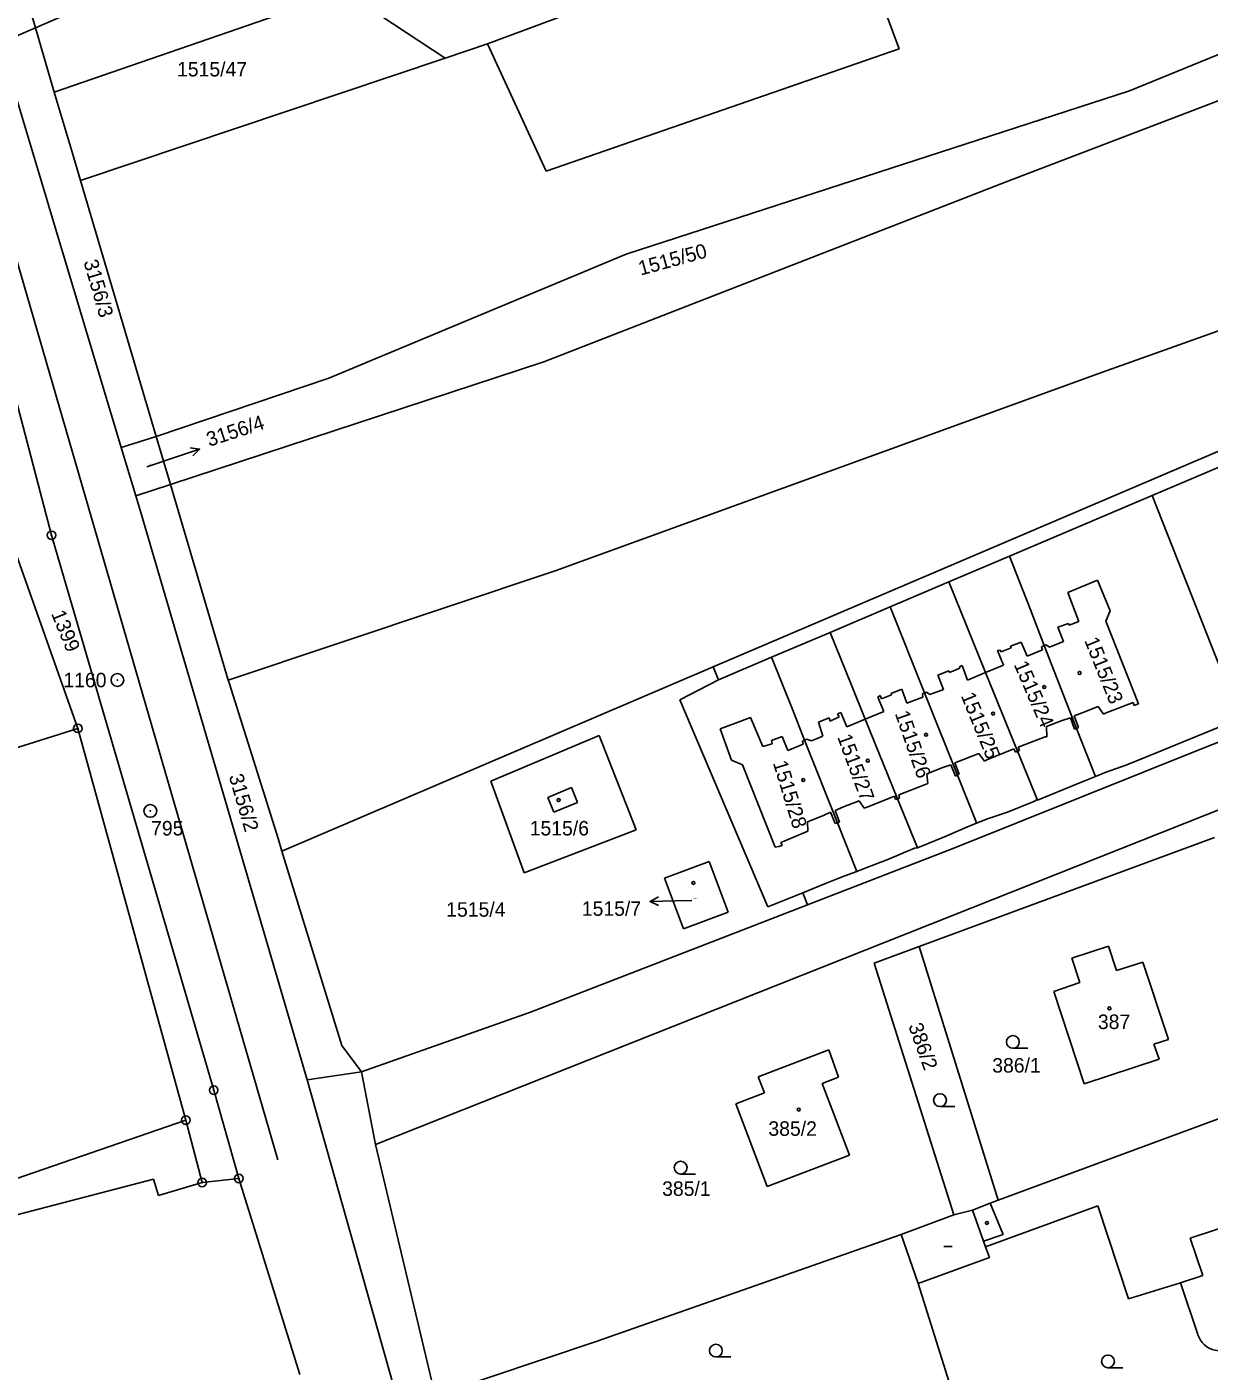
# Model space of a CAD drawing. Extents: x -736345 to -729997, y -1130177 to -1122501.
# Drawn here: x -733513 to -733374.4, y -1126210.8 to -1126053.2 of the extents above; entities that cross this region are included whole.
import ezdxf

# ---------------------------------------------------------------- set-up
doc = ezdxf.new("R2010")
doc.units = 0
for name, color, linetype in [('Vrstva 1', 7, 'Continuous'), ('Vrstva 10', 7, 'Continuous'), ('Vrstva 16', 7, 'Continuous'), ('Vrstva 17', 7, 'Continuous'), ('Vrstva 18', 7, 'Continuous'), ('Vrstva 19', 7, 'Continuous'), ('Vrstva 25', 7, 'Continuous'), ('Vrstva 4', 7, 'Continuous')]:
    doc.layers.add(name, color=color, linetype=linetype)

msp = doc.modelspace()

# ---------------------------------------------------------------- linework, layer by layer
at = {"layer": 'Vrstva 1'}
for points in [[(-733512.04, -1126053.28), (-733453.85, -1126028.09)], [(-733432.54, -1126128.21), (-733217.53, -1126036.45)], [(-733383.72, -1126060.66), (-733324.85, -1126036.6)], [(-733459.03, -1126055.18), (-733416.79, -1126039.47)], [(-733416.79, -1126039.47), (-733410.75, -1126055.74)], [(-733332.01, -1126046.03), (-733398.18, -1126071.34)], [(-733512.04, -1126053.28), (-733512.82, -1126050.62)], [(-733509.82, -1126060.81), (-733479.35, -1126050.32)], [(-733471.63, -1126051.82), (-733463.98, -1126056.84)], [(-733516, -1126055), (-733512.04, -1126053.28)], [(-733512.04, -1126053.28), (-733509.82, -1126060.81)], [(-733459.03, -1126055.18), (-733463.98, -1126056.84)], [(-733452.15, -1126070.1), (-733459.03, -1126055.18)], [(-733410.75, -1126055.74), (-733452.15, -1126070.1)], [(-733463.98, -1126056.84), (-733506.75, -1126071.2)], [(-733501.98, -1126102.49), (-733514.77, -1126059.84)], [(-733507.74, -1126067.87), (-733509.82, -1126060.81)], [(-733442.75, -1126079.81), (-733383.72, -1126060.66)], [(-733507.74, -1126067.87), (-733506.75, -1126071.2)], [(-733506.75, -1126071.2), (-733497.87, -1126101.21)], [(-733398.18, -1126071.34), (-733452.43, -1126092.45)], [(-733519.67, -1126076.45), (-733510.15, -1126112.78)], [(-733386.89, -1126093.65), (-733340.17, -1126077)], [(-733477.63, -1126094.35), (-733442.75, -1126079.81)], [(-733496.21, -1126106.82), (-733452.43, -1126092.45)], [(-733451.07, -1126116.95), (-733386.89, -1126093.65)], [(-733497.87, -1126101.21), (-733477.63, -1126094.35)], [(-733501.98, -1126102.49), (-733497.87, -1126101.21)], [(-733497.87, -1126101.21), (-733496.21, -1126106.82)], [(-733381.06, -1126108.11), (-733364.3, -1126101)], [(-733500.27, -1126108.17), (-733501.98, -1126102.49)], [(-733496.21, -1126106.82), (-733500.27, -1126108.17)], [(-733499.69, -1126110.11), (-733500.27, -1126108.17)], [(-733496.21, -1126106.82), (-733489.42, -1126129.77)], [(-733397.82, -1126115.23), (-733381.06, -1126108.11)], [(-733378.64, -1126114.26), (-733381.06, -1126108.11)], [(-733499.69, -1126110.11), (-733480.18, -1126176.6)], [(-733510.15, -1126112.78), (-733491.13, -1126177.82)], [(-733370.75, -1126134.26), (-733378.64, -1126114.26)], [(-733507.06, -1126135.41), (-733514.32, -1126114.89)], [(-733404.93, -1126118.25), (-733397.82, -1126115.23)], [(-733397.82, -1126115.23), (-733395.4, -1126121.41)], [(-733489.42, -1126129.77), (-733451.07, -1126116.95)], [(-733411.81, -1126121.17), (-733404.93, -1126118.25)], [(-733404.93, -1126118.25), (-733400.61, -1126128.88)], [(-733418.85, -1126124.16), (-733411.81, -1126121.17)], [(-733411.81, -1126121.17), (-733407.77, -1126131.26)], [(-733395.4, -1126121.41), (-733393.73, -1126125.7)], [(-733425.71, -1126127.07), (-733418.85, -1126124.16)], [(-733418.85, -1126124.16), (-733416.34, -1126130.35)], [(-733431.94, -1126129.72), (-733425.71, -1126127.07)], [(-733423.23, -1126133.29), (-733425.71, -1126127.07)], [(-733393.73, -1126125.7), (-733389.94, -1126135.42)], [(-733344.13, -1126125.65), (-733374.7, -1126137.57)], [(-733483.13, -1126149.79), (-733432.54, -1126128.21)], [(-733432.54, -1126128.21), (-733431.94, -1126129.72)], [(-733489.42, -1126129.77), (-733489.33, -1126130.08)], [(-733483.57, -1126148.34), (-733489.33, -1126130.08)], [(-733436.45, -1126132.07), (-733431.94, -1126129.72)], [(-733400.61, -1126128.88), (-733396.87, -1126138.1)], [(-733416.34, -1126130.35), (-733414.73, -1126134.33)], [(-733407.77, -1126131.26), (-733403.91, -1126140.9)], [(-733426.14, -1126156.34), (-733436.45, -1126132.07)], [(-733421.84, -1126136.79), (-733423.23, -1126133.29)], [(-733414.73, -1126134.33), (-733410.94, -1126143.67)], [(-733380.69, -1126138.32), (-733370.75, -1126134.26)], [(-733591.35, -1126161.97), (-733507.06, -1126135.41)], [(-733494.4, -1126181.34), (-733507.06, -1126135.41)], [(-733458.64, -1126141.6), (-733445.92, -1126136.23)], [(-733445.92, -1126136.23), (-733441.59, -1126147.31)], [(-733389.94, -1126135.42), (-733387.88, -1126140.68)], [(-733417.97, -1126146.47), (-733421.84, -1126136.79)], [(-733374.7, -1126137.57), (-733404.34, -1126149.45)], [(-733396.87, -1126138.1), (-733394.54, -1126143.82)], [(-733386.59, -1126140.59), (-733384.04, -1126139.69)], [(-733384.04, -1126139.69), (-733380.69, -1126138.32)], [(-733403.91, -1126140.9), (-733401.81, -1126146.16)], [(-733389.08, -1126141.59), (-733387.73, -1126141.05)], [(-733387.88, -1126140.68), (-733387.73, -1126141.05)], [(-733387.73, -1126141.05), (-733386.59, -1126140.59)], [(-733458.64, -1126141.6), (-733454.71, -1126152.36)], [(-733394.54, -1126143.82), (-733391.46, -1126142.58)], [(-733391.46, -1126142.58), (-733389.08, -1126141.59)], [(-733410.94, -1126143.67), (-733408.61, -1126149.4)], [(-733398.04, -1126145.22), (-733394.95, -1126143.98)], [(-733394.95, -1126143.98), (-733394.59, -1126143.81)], [(-733394.59, -1126143.81), (-733394.54, -1126143.82)], [(-733372.26, -1126144.57), (-733472.14, -1126184.18)], [(-733401.66, -1126146.53), (-733400.39, -1126146.01)], [(-733400.39, -1126146.01), (-733398.04, -1126145.22)], [(-733441.59, -1126147.31), (-733454.71, -1126152.36)], [(-733415.7, -1126152.18), (-733417.97, -1126146.47)], [(-733405.42, -1126148.12), (-733402.99, -1126147.07)], [(-733402.99, -1126147.07), (-733401.66, -1126146.53)], [(-733401.81, -1126146.16), (-733401.66, -1126146.53)], [(-733483.13, -1126149.79), (-733483.57, -1126148.34)], [(-733408.61, -1126149.4), (-733405.42, -1126148.12)], [(-733373.75, -1126148.2), (-733408.4, -1126160.98)], [(-733483.13, -1126149.79), (-733476.12, -1126172.61)], [(-733404.34, -1126149.45), (-733421.48, -1126156.09)], [(-733412.09, -1126150.77), (-733408.96, -1126149.47)], [(-733408.96, -1126149.47), (-733408.61, -1126149.4)], [(-733438.27, -1126152.98), (-733433.01, -1126151.03)], [(-733433.01, -1126151.03), (-733430.78, -1126156.97)], [(-733417.1, -1126152.72), (-733415.7, -1126152.18)], [(-733415.7, -1126152.18), (-733414.55, -1126151.73)], [(-733414.55, -1126151.73), (-733412.09, -1126150.77)], [(-733436.04, -1126158.92), (-733438.27, -1126152.98)], [(-733422.04, -1126154.68), (-733419.38, -1126153.61)], [(-733419.38, -1126153.61), (-733418.01, -1126153.06)], [(-733418.01, -1126153.06), (-733417.1, -1126152.72)], [(-733426.14, -1126156.34), (-733422.81, -1126154.99)], [(-733422.81, -1126154.99), (-733422.04, -1126154.68)], [(-733421.48, -1126156.09), (-733422.04, -1126154.68)], [(-733421.48, -1126156.09), (-733453.97, -1126168.68)], [(-733430.78, -1126156.97), (-733436.04, -1126158.92)], [(-733413.66, -1126162.92), (-733408.4, -1126160.98)], [(-733408.4, -1126160.98), (-733399.12, -1126190.73)], [(-733390.5, -1126162.36), (-733386.19, -1126160.94)], [(-733386.19, -1126160.94), (-733385.26, -1126163.79)], [(-733404.35, -1126192.43), (-733413.66, -1126162.92)], [(-733389.54, -1126165.21), (-733390.5, -1126162.36)], [(-733385.26, -1126163.79), (-733382.18, -1126162.81)], [(-733382.18, -1126162.81), (-733379.17, -1126171.87)], [(-733392.62, -1126166.25), (-733389.54, -1126165.21)], [(-733389.04, -1126177.1), (-733392.62, -1126166.25)], [(-733453.97, -1126168.68), (-733473.81, -1126175.68)], [(-733473.81, -1126175.68), (-733476.12, -1126172.61)], [(-733379.17, -1126171.87), (-733380.86, -1126172.43)], [(-733380.86, -1126172.43), (-733380.27, -1126174.19)], [(-733419, -1126173.09), (-733427.26, -1126176.27)], [(-733417.87, -1126176.31), (-733419, -1126173.09)], [(-733380.27, -1126174.19), (-733389.04, -1126177.1)], [(-733480.18, -1126176.6), (-733473.81, -1126175.68)], [(-733472.14, -1126184.18), (-733473.81, -1126175.68)], [(-733469.58, -1126214.15), (-733480.18, -1126176.6)], [(-733427.26, -1126176.27), (-733426.54, -1126178.14)], [(-733419.78, -1126177.04), (-733417.87, -1126176.31)], [(-733416.57, -1126185.43), (-733419.78, -1126177.04)], [(-733399.12, -1126190.73), (-733361.77, -1126176.91)], [(-733491.13, -1126177.82), (-733488.18, -1126188.18)], [(-733426.54, -1126178.14), (-733429.91, -1126179.43)], [(-733429.91, -1126179.43), (-733426.21, -1126189.11)], [(-733494.4, -1126181.34), (-733544.41, -1126198.56)], [(-733494.4, -1126181.34), (-733492.47, -1126188.65)], [(-733465.15, -1126213.61), (-733472.14, -1126184.18)], [(-733416.57, -1126185.43), (-733426.21, -1126189.11)], [(-733516, -1126192.91), (-733498.18, -1126188.28)], [(-733498.18, -1126188.28), (-733497.62, -1126190.17)], [(-733492.47, -1126188.65), (-733488.18, -1126188.18)], [(-733488.18, -1126188.18), (-733481.02, -1126211.15)], [(-733497.62, -1126190.17), (-733492.47, -1126188.65)], [(-733402.15, -1126191.91), (-733400.08, -1126191.09)], [(-733400.61, -1126196.21), (-733387.44, -1126191.37)], [(-733400.08, -1126191.09), (-733399.12, -1126190.73)], [(-733383.86, -1126202.3), (-733387.44, -1126191.37)], [(-733410.49, -1126194.74), (-733404.35, -1126192.43)], [(-733404.35, -1126192.43), (-733402.15, -1126191.91)], [(-733446.29, -1126207.31), (-733410.49, -1126194.74)], [(-733410.49, -1126194.74), (-733408.51, -1126200.48)], [(-733400.15, -1126197.45), (-733400.61, -1126196.21)], [(-733408.51, -1126200.48), (-733400.15, -1126197.45)], [(-733408.51, -1126200.48), (-733404.68, -1126212.7)], [(-733377.77, -1126200.43), (-733383.86, -1126202.3)], [(-733375.71, -1126206.49), (-733377.77, -1126200.43)], [(-733465.15, -1126213.61), (-733446.29, -1126207.31)]]:
    msp.add_lwpolyline(points, dxfattribs=at)
msp.add_arc((-733373.121, -1126205.672), 2.715, 197.60918, 18.06803, dxfattribs=at)
at = {"layer": 'Vrstva 10'}
for points in [[(-733537.79, -1125999.39), (-733496.46, -1126141.72)], [(-733496.46, -1126141.72), (-733483.61, -1126185.98)]]:
    msp.add_lwpolyline(points, dxfattribs=at)
at = {"layer": 'Vrstva 16'}
for points in [[(-733498.96, -1126104.76), (-733495.62, -1126103.63)], [(-733435.04, -1126155.6), (-733436.96, -1126155.64)]]:
    msp.add_lwpolyline(points, dxfattribs=at)
at = {"layer": 'Vrstva 25'}
for points in [[(-733495.62, -1126103.63), (-733492.779, -1126102.669)], [(-733493.886, -1126102.516), (-733492.779, -1126102.669), (-733493.566, -1126103.463)], [(-733438.95, -1126156.174), (-733439.959, -1126155.692), (-733438.968, -1126155.175)], [(-733436.96, -1126155.64), (-733439.959, -1126155.692)], [(-733397.41, -1126172.92), (-733395.66, -1126172.92)], [(-733405.95, -1126179.75), (-733404.2, -1126179.75)], [(-733436.37, -1126187.66), (-733434.62, -1126187.66)], [(-733405.52, -1126196.15), (-733404.52, -1126196.15)], [(-733432.24, -1126209.11), (-733430.49, -1126209.11)], [(-733386.26, -1126210.38), (-733384.51, -1126210.38)]]:
    msp.add_lwpolyline(points, dxfattribs=at)
for centre, radius in [((-733510.15, -1126112.78), 0.5), ((-733510.15, -1126112.78), 0.032), ((-733502.42, -1126129.75), 0.75), ((-733502.42, -1126129.75), 0.032), ((-733389.59, -1126128.92), 0.175), ((-733393.73, -1126130.58), 0.175), ((-733507.06, -1126135.41), 0.5), ((-733399.73, -1126133.68), 0.175), ((-733507.06, -1126135.41), 0.032), ((-733407.59, -1126136.17), 0.175), ((-733414.42, -1126139.2), 0.175), ((-733422, -1126141.48), 0.175), ((-733498.56, -1126145.09), 0.75), ((-733450.68, -1126143.82), 0.175), ((-733498.56, -1126145.09), 0.032), ((-733434.87, -1126153.53), 0.175), ((-733386.08, -1126168.24), 0.175), ((-733397.41, -1126172.17), 0.75), ((-733491.13, -1126177.82), 0.5), ((-733491.13, -1126177.82), 0.032), ((-733405.95, -1126179), 0.75), ((-733422.52, -1126180.1), 0.175), ((-733494.4, -1126181.34), 0.5), ((-733494.4, -1126181.34), 0.032), ((-733436.37, -1126186.91), 0.75), ((-733492.47, -1126188.65), 0.5), ((-733488.18, -1126188.18), 0.5), ((-733488.18, -1126188.18), 0.032), ((-733492.47, -1126188.65), 0.032), ((-733400.45, -1126193.39), 0.175), ((-733432.24, -1126208.36), 0.75), ((-733386.26, -1126209.63), 0.75)]:
    msp.add_circle(centre, radius, dxfattribs=at)
at = {"layer": 'Vrstva 4'}
for points in [[(-733390.97, -1126119.48), (-733387.49, -1126118.02)], [(-733387.49, -1126118.02), (-733386, -1126121.62)], [(-733389.69, -1126122.88), (-733390.97, -1126119.48)], [(-733386, -1126121.62), (-733386.5, -1126122.86)], [(-733392.12, -1126123.56), (-733390.89, -1126123.13)], [(-733391.46, -1126125.22), (-733392.12, -1126123.56)], [(-733390.89, -1126123.13), (-733390.82, -1126123.32)], [(-733390.82, -1126123.32), (-733389.69, -1126122.88)], [(-733386.5, -1126122.86), (-733382.68, -1126132.53)], [(-733397.67, -1126125.77), (-733396.45, -1126125.29)], [(-733396.45, -1126125.29), (-733395.75, -1126126.93)], [(-733393.12, -1126125.88), (-733391.46, -1126125.22)], [(-733399.2, -1126126.29), (-733398.89, -1126126.25)], [(-733398.49, -1126127.99), (-733399.2, -1126126.29)], [(-733398.89, -1126126.25), (-733398.8, -1126126.43)], [(-733398.8, -1126126.43), (-733397.6, -1126125.96)], [(-733397.6, -1126125.96), (-733397.67, -1126125.77)], [(-733395.75, -1126126.93), (-733393.94, -1126126.21)], [(-733394.07, -1126125.84), (-733393.73, -1126125.7)], [(-733393.94, -1126126.21), (-733394.07, -1126125.84)], [(-733393.73, -1126125.7), (-733393.51, -1126125.61)], [(-733393.51, -1126125.61), (-733393.12, -1126125.88)], [(-733406.2, -1126129.18), (-733404.9, -1126128.67)], [(-733404.9, -1126128.67), (-733404.83, -1126128.86)], [(-733404.83, -1126128.86), (-733403.64, -1126128.36)], [(-733403.67, -1126128.19), (-733403.35, -1126128.03)], [(-733403.64, -1126128.36), (-733403.67, -1126128.19)], [(-733403.35, -1126128.03), (-733402.73, -1126129.77)], [(-733400.61, -1126128.88), (-733398.49, -1126127.99)], [(-733405.54, -1126130.85), (-733406.2, -1126129.18)], [(-733402.73, -1126129.77), (-733400.61, -1126128.88)], [(-733413.24, -1126131.76), (-733412.96, -1126131.56)], [(-733412.54, -1126133.42), (-733413.24, -1126131.76)], [(-733412.96, -1126131.56), (-733412.81, -1126131.95)], [(-733412.81, -1126131.95), (-733411.63, -1126131.5)], [(-733411.7, -1126131.32), (-733410.44, -1126130.82)], [(-733411.63, -1126131.5), (-733411.7, -1126131.32)], [(-733410.44, -1126130.82), (-733409.83, -1126132.45)], [(-733409.83, -1126132.45), (-733407.97, -1126131.76)], [(-733408, -1126131.35), (-733407.77, -1126131.26)], [(-733407.97, -1126131.76), (-733408, -1126131.35)], [(-733407.77, -1126131.26), (-733407.54, -1126131.17)], [(-733407.54, -1126131.17), (-733407.13, -1126131.44)], [(-733407.13, -1126131.44), (-733405.54, -1126130.85)], [(-733387.41, -1126132.84), (-733389.3, -1126133.58)], [(-733386.78, -1126133.76), (-733387.41, -1126132.84)], [(-733383.32, -1126132.37), (-733386.47, -1126133.59)], [(-733383.17, -1126132.73), (-733383.32, -1126132.37)], [(-733382.92, -1126132.63), (-733383.17, -1126132.73)], [(-733382.68, -1126132.53), (-733382.92, -1126132.63)], [(-733431.75, -1126135.48), (-733429.92, -1126134.8)], [(-733429.92, -1126134.8), (-733428.18, -1126134.15)], [(-733428.18, -1126134.15), (-733426.73, -1126137.53)], [(-733420.22, -1126134.67), (-733418.97, -1126134.18)], [(-733419.68, -1126136.34), (-733420.22, -1126134.67)], [(-733418.97, -1126134.18), (-733418.82, -1126134.56)], [(-733418.82, -1126134.56), (-733417.78, -1126134.06)], [(-733417.96, -1126133.71), (-733417.59, -1126133.56)], [(-733417.78, -1126134.06), (-733417.96, -1126133.71)], [(-733417.59, -1126133.56), (-733416.9, -1126135.23)], [(-733416.9, -1126135.23), (-733414.73, -1126134.33)], [(-733414.73, -1126134.33), (-733412.54, -1126133.42)], [(-733391.61, -1126134.48), (-733393.46, -1126135.21)], [(-733390.66, -1126134.17), (-733391.61, -1126134.48)], [(-733390.19, -1126135.52), (-733390.66, -1126134.17)], [(-733389.3, -1126133.58), (-733390.22, -1126133.94)], [(-733390.22, -1126133.94), (-733389.7, -1126135.32)], [(-733386.47, -1126133.59), (-733386.78, -1126133.76)], [(-733430.4, -1126139.14), (-733431.75, -1126135.48)], [(-733425.73, -1126136.85), (-733424.46, -1126136.38)], [(-733424.46, -1126136.38), (-733423.81, -1126138)], [(-733421.01, -1126136.88), (-733419.68, -1126136.34)], [(-733393.64, -1126136.4), (-733396.8, -1126137.62)], [(-733393.43, -1126136.4), (-733393.64, -1126136.4)], [(-733393.46, -1126135.21), (-733393.43, -1126136.4)], [(-733389.94, -1126135.42), (-733390.19, -1126135.52)], [(-733389.7, -1126135.32), (-733389.94, -1126135.42)], [(-733426.73, -1126137.53), (-733425.62, -1126137.22)], [(-733425.62, -1126137.22), (-733425.73, -1126136.85)], [(-733423.81, -1126138), (-733422, -1126137.28)], [(-733422.07, -1126136.9), (-733421.84, -1126136.79)], [(-733422, -1126137.28), (-733422.07, -1126136.9)], [(-733421.84, -1126136.79), (-733421.61, -1126136.68)], [(-733421.61, -1126136.68), (-733421.01, -1126136.88)], [(-733397.28, -1126137.83), (-733400.45, -1126139.1)], [(-733397.11, -1126138.21), (-733397.28, -1126137.83)], [(-733396.87, -1126138.1), (-733397.11, -1126138.21)], [(-733396.64, -1126138), (-733396.87, -1126138.1)], [(-733396.8, -1126137.62), (-733396.64, -1126138)], [(-733429.13, -1126139.69), (-733430.4, -1126139.14)], [(-733425.29, -1126149.35), (-733429.13, -1126139.69)], [(-733404.67, -1126139.67), (-733405.62, -1126140.01)], [(-733404.14, -1126141), (-733404.67, -1126139.67)], [(-733403.18, -1126139.08), (-733404.21, -1126139.45)], [(-733404.21, -1126139.45), (-733403.69, -1126140.8)], [(-733401.4, -1126138.34), (-733403.18, -1126139.08)], [(-733400.73, -1126139.24), (-733401.4, -1126138.34)], [(-733400.45, -1126139.1), (-733400.73, -1126139.24)], [(-733405.62, -1126140.01), (-733407.49, -1126140.75)], [(-733407.49, -1126140.75), (-733407.37, -1126141.88)], [(-733403.91, -1126140.9), (-733404.14, -1126141)], [(-733403.69, -1126140.8), (-733403.91, -1126140.9)], [(-733451.94, -1126143.5), (-733449.15, -1126142.36)], [(-733449.15, -1126142.36), (-733448.45, -1126144.09)], [(-733407.77, -1126142.04), (-733410.8, -1126143.21)], [(-733407.37, -1126141.88), (-733407.77, -1126142.04)], [(-733451.23, -1126145.23), (-733451.94, -1126143.5)], [(-733448.45, -1126144.09), (-733451.23, -1126145.23)], [(-733415.45, -1126143.91), (-733417.29, -1126144.63)], [(-733414.85, -1126144.78), (-733415.45, -1126143.91)], [(-733411.3, -1126143.35), (-733414.5, -1126144.66)], [(-733411.19, -1126143.74), (-733411.3, -1126143.35)], [(-733410.94, -1126143.67), (-733411.19, -1126143.74)], [(-733410.7, -1126143.6), (-733410.94, -1126143.67)], [(-733410.8, -1126143.21), (-733410.7, -1126143.6)], [(-733419.63, -1126145.62), (-733421.48, -1126146.37)], [(-733418.78, -1126145.24), (-733419.63, -1126145.62)], [(-733418.24, -1126146.55), (-733418.78, -1126145.24)], [(-733417.29, -1126144.63), (-733418.24, -1126145.05)], [(-733418.24, -1126145.05), (-733417.73, -1126146.39)], [(-733414.5, -1126144.66), (-733414.85, -1126144.78)], [(-733421.73, -1126147.58), (-733424.41, -1126148.7)], [(-733421.45, -1126147.46), (-733421.73, -1126147.58)], [(-733421.48, -1126146.37), (-733421.45, -1126147.46)], [(-733417.97, -1126146.47), (-733418.24, -1126146.55)], [(-733417.73, -1126146.39), (-733417.97, -1126146.47)], [(-733424.46, -1126149.16), (-733424.84, -1126149.25)], [(-733424.41, -1126148.7), (-733424.62, -1126148.79)], [(-733424.62, -1126148.79), (-733424.46, -1126149.16)], [(-733424.84, -1126149.25), (-733425.29, -1126149.35)], [(-733398.56, -1126194.76), (-733400.08, -1126191.09)], [(-733402.15, -1126191.91), (-733400.84, -1126195.53)], [(-733367.1, -1126192.04), (-733376.6, -1126195.17)], [(-733400.84, -1126195.53), (-733398.56, -1126194.76)], [(-733400.61, -1126196.21), (-733400.84, -1126195.53)], [(-733376.6, -1126195.17), (-733375.15, -1126199.56)], [(-733375.15, -1126199.56), (-733377.77, -1126200.43)]]:
    msp.add_lwpolyline(points, dxfattribs=at)

# ---------------------------------------------------------------- texts
at = {"layer": 'Vrstva 16'}
msp.add_text('3156/4', height=1.7, rotation=18.00014, dxfattribs=at).set_placement((-733491.652, -1126102.408))
msp.add_text('1515/7', height=1.7, dxfattribs=at).set_placement((-733447.957, -1126157.39))
at = {"layer": 'Vrstva 17'}
for s, p in [('1160', (-733508.761, -1126130.6)), ('795', (-733498.47, -1126147.97))]:
    msp.add_text(s, height=1.7, dxfattribs=at).set_placement(p)
at = {"layer": 'Vrstva 18'}
for s, p in [('1515/47', (-733495.43, -1126058.99)), ('1515/4', (-733463.86, -1126157.49)), ('386/1', (-733399.83, -1126175.77)), ('385/1', (-733438.54, -1126190.22))]:
    msp.add_text(s, height=1.7, dxfattribs=at).set_placement(p)
for s, height, rotation, p in [('1515/50', 1.7, 15.40012, (-733441.061, -1126082.345)), ('3156/3', 1.7, 286.10228, (-733506.413, -1126080.706)), ('3156/4', 0.1, 15.40012, (-733498.821, -1126104.515)), ('1399', 1.7, 292.30233, (-733510.22, -1126121.949)), ('3156/2', 1.7, 286.20228, (-733489.373, -1126141.006)), ('386/2', 1.7, 289.7023, (-733409.695, -1126170.28))]:
    msp.add_text(s, height=height, rotation=rotation, dxfattribs=at).set_placement(p)
at = {"layer": 'Vrstva 19'}
for s, rotation, p in [('1515/23', 292.00232, (-733389.06, -1126125.1)), ('1515/24', 293.30233, (-733397.328, -1126127.924)), ('1515/25', 292.30233, (-733403.54, -1126131.579)), ('1515/26', 289.2023, (-733411.266, -1126133.663)), ('1515/27', 290.20231, (-733418.024, -1126136.418)), ('1515/28', 287.20228, (-733425.57, -1126139.461))]:
    msp.add_text(s, height=1.7, rotation=rotation, dxfattribs=at).set_placement(p)
for s, height, p in [('1515/6', 1.7, (-733454.07, -1126147.97)), ('1515/7', 0.1, (-733434.84, -1126155.4)), ('387', 1.7, (-733387.44, -1126170.66)), ('385/2', 1.7, (-733426.08, -1126183.18))]:
    msp.add_text(s, height=height, dxfattribs=at).set_placement(p)

doc.saveas('drawing.dxf')
